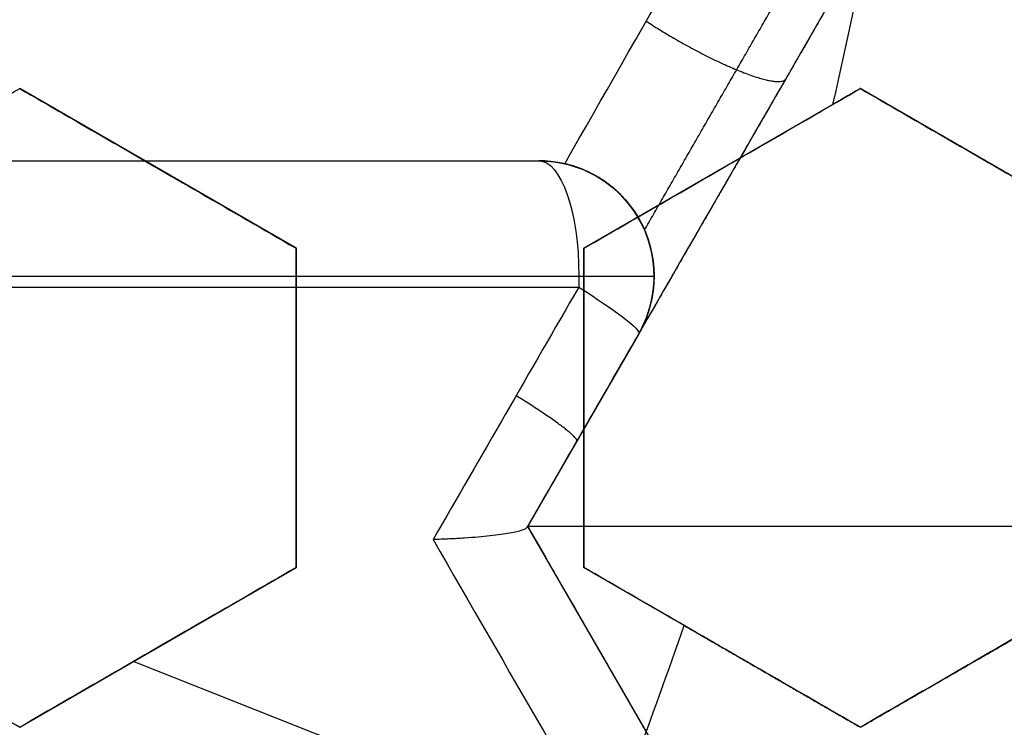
# Model space of a CAD drawing. Header units: centimetres. Extents: x -10 to 8.9, y -29.1 to -8.
# Tile 661 of 1035: x -6.185 to -6.0995, y -28.3592 to -28.2978. Entities that reach past the tile are written whole.
import ezdxf

# ---------------------------------------------------------------- set-up
doc = ezdxf.new("R2010")
doc.units = ezdxf.units.CM
doc.layers.add('Default', color=7, linetype='Continuous', true_color=0x000000)

msp = doc.modelspace()

# ---------------------------------------------------------------- linework, layer by layer
at = {"layer": 'Default'}
for p, q in [((-6.161000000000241, -28.31758330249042, 0.2092790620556), (-6.185, -28.30372689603, 0.2092790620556)), ((-6.112000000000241, -28.30372689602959, 0.1923682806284), (-6.136000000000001, -28.31758330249, 0.1923682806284)), ((-6.088000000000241, -28.31758330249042, 0.1887369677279), (-6.112, -28.30372689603, 0.1887369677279)), ((-6.960094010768, -28.31, -1.236260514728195), (-6.139905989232, -28.31, -1.236260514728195)), ((-6.173000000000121, -28.31065509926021, 0.1826801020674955), (-6.173000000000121, -28.31065509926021, 0.2358889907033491)), ((-6.12400000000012, -28.31065509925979, 0.1654346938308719), (-6.12400000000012, -28.31065509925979, 0.2186435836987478)), ((-6.10000000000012, -28.31065509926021, 0.1625), (-6.10000000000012, -28.31065509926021, 0.210152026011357)), ((-6.1247932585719, -28.31382398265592, -1.157995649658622), (-6.1247932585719, -28.31382398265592, -1.065)), ((-6.161, -28.34529611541, 0.20283498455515), (-6.161, -28.31758330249, 0.20283498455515)), ((-6.136, -28.31758330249, 0.1941596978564), (-6.136, -28.34529611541, 0.1941596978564)), ((-6.129905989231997, -28.32, -1.161634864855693), (-6.129905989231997, -28.32, -1.256169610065)), ((-6.131245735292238, -28.3250000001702, -1.161419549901), (-6.140897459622, -28.34171727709, -1.161419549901)), ((-6.161, -28.33143970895, 0.176307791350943), (-6.161, -28.33143970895, 0.2295166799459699)), ((-6.136, -28.33143970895, 0.1676290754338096), (-6.136, -28.33143970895, 0.2208379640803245)), ((-6.011897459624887, -28.341717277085, -1.065), (-6.140897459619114, -28.341717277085, -1.065)), ((-6.140897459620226, -28.34171727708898, -1.160801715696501), (-6.108647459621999, -28.39757591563, -1.160801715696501)), ((-6.20899999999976, -28.34529611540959, 0.2125785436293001), (-6.185, -28.35915252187, 0.2125785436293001)), ((-6.18499999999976, -28.35915252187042, 0.20442682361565), (-6.161, -28.34529611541, 0.20442682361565)), ((-6.135999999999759, -28.34529611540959, 0.19089586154), (-6.112, -28.35915252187, 0.19089586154)), ((-6.111999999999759, -28.35915252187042, 0.1859441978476), (-6.088000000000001, -28.34529611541, 0.1859441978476)), ((-6.17299999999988, -28.35222431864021, 0.177875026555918), (-6.17299999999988, -28.35222431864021, 0.2310839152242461)), ((-6.12399999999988, -28.3522243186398, 0.1625), (-6.12399999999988, -28.3522243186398, 0.2143428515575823)), ((-6.099999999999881, -28.35222431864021, 0.1625), (-6.099999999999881, -28.35222431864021, 0.2060630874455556)), ((-6.175097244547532, -28.35343450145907, 0.2316331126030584), (-6.099500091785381, -28.38336553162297, 0.202039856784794))]:
    msp.add_line(p, q, dxfattribs=at)
at = {"layer": 'Default', "extrusion": (0, 0, -1)}
for centre, radius, start, end in [((6.550000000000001, -28.205, -0.45), 0.9, 90, 270), ((6.550000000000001, -28.205, 0.3399975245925), 0.8999999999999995, 90, 270), ((6.550000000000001, -28.205, 1.15), 0.8550000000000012, 90, 270), ((6.550000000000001, -28.205, -0.4), 0.5999999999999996, 90, 270), ((6.550000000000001, -28.205, 0.82), 0.8250000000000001, 180, 0), ((6.550000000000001, -28.205, 1.03), 0.82, 180, 0), ((6.550000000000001, -28.205, 1.005), 0.7950000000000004, 180, 0), ((6.550000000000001, -28.205, 0.87), 0.7825000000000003, 180, 0), ((6.550000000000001, -28.205, 1.005), 0.7825000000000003, 180, 0), ((6.550000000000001, -28.205, 0.895), 0.7575000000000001, 180, 0), ((6.550000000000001, -28.205, 0.53), 0.75, 180, 0), ((6.550000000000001, -28.205, -0.2075), 0.75, 180, 0), ((6.550000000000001, -28.205, -0.2075), 0.7025000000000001, 180, 0), ((6.550000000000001, -28.205, -0.1825), 0.6775000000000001, 180, 0), ((6.550000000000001, -28.205, -0.1725), 0.6774999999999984, 180, 0), ((6.550000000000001, -28.205, -0.1625), 0.6724999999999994, 180, 0), ((6.550000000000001, -28.205, -0.2), 0.6724999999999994, 180, 0), ((6.550000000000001, -28.205, -0.2), 0.6367740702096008, 180, 0), ((6.550000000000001, -28.205, -0.1809807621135), 0.6125, 180, 0), ((6.550000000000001, -28.205, -0.1625), 0.6075000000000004, 180, 0), ((6.550000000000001, -28.205, -0.195), 0.6075000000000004, 180, 0), ((6.550000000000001, -28.205, 1.220980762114), 0.6075, 180, 0), ((6.550000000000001, -28.205, 1.24), 0.6075000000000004, 180, 0), ((6.550000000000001, -28.205, -0.18660444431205), 0.5500000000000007, 180, 0), ((6.139905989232, -28.32, 1.205926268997), 0.01000000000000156, 90, 210.0000005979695)]:
    msp.add_arc(centre, radius, start, end, dxfattribs=at)
at = {"layer": 'Default'}
for centre, radius, start, end in [((-6.550000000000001, -28.205, -0.82), 0.8349999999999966, 270, 90), ((-6.550000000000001, -28.205, -1.13), 0.8349999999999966, 270, 90), ((-6.550000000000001, -28.205, -0.9750000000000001), 0.8350000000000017, 270, 90), ((-6.550000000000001, -28.205, 0.35), 0.775, 270, 90), ((-6.550000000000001, -28.205, -0.1486250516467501), 0.7749999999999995, 270, 90), ((-6.550000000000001, -28.205, 0.45), 0.6000000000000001, 270, 90), ((-6.550000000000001, -28.205, 0.35), 0.6000000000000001, 270, 90), ((-6.550000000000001, -28.205, -0.845), 0.8250000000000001, 180, 0), ((-6.550000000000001, -28.205, -0.8325), 0.8249999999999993, 180, 0), ((-6.550000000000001, -28.205, -0.87), 0.8, 180, 0), ((-6.550000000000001, -28.205, -0.9800000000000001), 0.7575000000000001, 180, 0), ((-6.550000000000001, -28.205, -0.9375), 0.7574999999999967, 180, 0), ((-6.550000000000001, -28.205, 0.1625), 0.6775000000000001, 180, 0), ((-6.550000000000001, -28.205, 0.18125), 0.6724999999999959, 180, 0), ((-6.550000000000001, -28.205, -1.21), 0.67, 180, 0), ((-6.550000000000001, -28.205, -1.24), 0.6400000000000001, 180, 0), ((-6.550000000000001, -28.205, 0.2), 0.6367740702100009, 180, 0), ((-6.550000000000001, -28.205, 0.1625), 0.6231698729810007, 180, 0), ((-6.550000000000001, -28.205, 0.17875), 0.6074999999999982, 180, 0), ((-6.550000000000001, -28.205, -1.230490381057), 0.6074999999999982, 180, 0), ((-6.550000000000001, -28.205, 0.195), 0.55, 180, 0), ((-6.550000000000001, -28.205, 0.1782088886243), 0.55, 248.3999999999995, 0), ((-6.550000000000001, -28.205, -0.7112749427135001), 0.7750000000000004, 274.5310199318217, 0), ((-6.550000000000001, -28.205, -0.1612499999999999), 0.75, 296.8079204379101, 0), ((-6.550000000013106, -28.20499999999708, 0.1625), 0.4469695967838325, 347.0582565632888, 357.0667820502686), ((-6.139905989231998, -28.32, -1.256169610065), 0.00999999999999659, 0, 90.00000000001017), ((-6.139905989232, -28.32, -1.256169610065), 0.009999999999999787, 0, 90), ((-6.139905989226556, -28.32000000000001, -1.256169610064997), 0.009999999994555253, 329.9999999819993, 4.071109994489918e-11), ((-6.550000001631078, -28.20499999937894, 0.1625), 0.4469695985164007, 337.7792039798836, 341.0279703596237)]:
    msp.add_arc(centre, radius, start, end, dxfattribs=at)
at = {"layer": 'Default', "extrusion": (1.379857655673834e-06, 1.228458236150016e-16, -0.9999999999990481)}
msp.add_arc((6.549999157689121, -28.20500000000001, 0.5348706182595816), 0.7584484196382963, 180, 287.9998757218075, dxfattribs=at)
at = {"layer": 'Default', "extrusion": (0, -1, 0)}
for centre, radius, start, end in [((-6.550000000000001, -0.1450000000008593, 28.31), 1.184430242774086, 249.7426523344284, 290.2573476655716), ((-6.550000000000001, -0.145, 28.31), 1.184430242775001, 249.7426523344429, 290.2573476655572), ((-6.550000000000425, -0.1449999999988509, 28.32), 1.194430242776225, 249.7426523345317, 290.2573476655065), ((-6.139905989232, -1.256169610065, 28.32), 0.01, 290.2573476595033, 0), ((-6.549999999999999, -0.1449999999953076, 28.32096638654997), 1.194383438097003, 249.742652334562, 290.2573476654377)]:
    msp.add_arc(centre, radius, start, end, dxfattribs=at)
at = {"layer": 'Default', "extrusion": (-7.220129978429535e-09, 0.9999999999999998, -2.013600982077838e-08)}
msp.add_arc((6.54998146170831, -2.30994829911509, -28.30999993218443), 1.214944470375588, 98.6973537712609, 109.7262121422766, dxfattribs=at)
at = {"layer": 'Default', "extrusion": (-0.9381469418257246, 1.053499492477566e-10, -0.3462373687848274)}
msp.add_arc((28.32000000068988, 0.9473932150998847, 6.195066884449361), 0.01000000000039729, 179.9999999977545, 269.9999999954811, dxfattribs=at)
at = {"layer": 'Default', "extrusion": (-0.9381469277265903, -2.172891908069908e-09, -0.3462374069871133)}
msp.add_arc((28.3199999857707, 0.9473934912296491, 6.195066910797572), 0.010000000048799, 270.0000000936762, 275.5456419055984, dxfattribs=at)
at = {"layer": 'Default', "extrusion": (-0.8660254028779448, 0.500000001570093, -2.312092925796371e-08)}
msp.add_arc((27.70124649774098, -0.1450002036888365, -8.84615311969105), 1.12554190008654, 264.5786569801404, 265.8704395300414, dxfattribs=at)
at = {"layer": 'Default', "extrusion": (-0.4977634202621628, -0.8621515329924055, -0.09447915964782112)}
msp.add_arc((8.842685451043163, 1.356676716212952, 27.59103386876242), 0.009999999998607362, 290.289651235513, 3.401921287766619e-09, dxfattribs=at)
at = {"layer": 'Default', "extrusion": (-0.8660254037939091, 0.4999999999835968, 1.168756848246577e-09)}
msp.add_arc((27.70124651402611, -0.1449999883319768, -8.852685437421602), 1.116162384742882, 264.5786569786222, 265.5775242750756, dxfattribs=at)
at = {"layer": 'Default', "extrusion": (-0.8660254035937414, -0.5000000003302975, -1.041158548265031e-09)}
msp.add_arc((21.15124650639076, -0.1449999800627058, 19.48903185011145), 1.157566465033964, 286.2000596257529, 289.6041441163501, dxfattribs=at)
at = {"layer": 'Default', "extrusion": (-0.8660254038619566, -0.4999999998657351, 4.885096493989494e-10)}
msp.add_arc((21.15124651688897, -0.1450000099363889, 19.49671305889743), 1.167293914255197, 285.9026967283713, 289.8586017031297, dxfattribs=at)
at = {"layer": 'Default'}
for points, degree in [([(-6.550000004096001, -27.30500495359, -1.129995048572), (-6.537465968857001, -27.30500495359, -1.129995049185), (-6.512386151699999, -27.30552127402, -1.129973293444), (-6.474783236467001, -27.3078854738, -1.129982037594), (-6.437304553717, -27.31181799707, -1.129979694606), (-6.399970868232, -27.3173257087, -1.129980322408), (-6.362926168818, -27.32438806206, -1.129980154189), (-6.326197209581, -27.3329983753, -1.129980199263), (-6.289861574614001, -27.34314050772, -1.129980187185), (-6.254013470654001, -27.35478489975, -1.129980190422), (-6.218660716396, -27.36792869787, -1.129980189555), (-6.183898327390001, -27.38253814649, -1.129980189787), (-6.149770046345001, -27.39859430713, -1.129980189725), (-6.116350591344, -27.41606289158, -1.129980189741), (-6.083707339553, -27.43490588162, -1.129980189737), (-6.051859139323, -27.45511347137, -1.129980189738), (-6.020892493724, -27.47663251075, -1.129980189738), (-5.990848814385, -27.49943348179, -1.129980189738), (-5.961791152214, -27.52346942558, -1.129980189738), (-5.933780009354, -27.54868705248, -1.129980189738), (-5.906829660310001, -27.5750745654, -1.129980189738), (-5.881013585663, -27.60256235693, -1.129980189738), (-5.856368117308, -27.63111066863, -1.129980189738), (-5.832942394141, -27.66066372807, -1.129980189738), (-5.810787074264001, -27.69115373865, -1.129980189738), (-5.789912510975, -27.72256746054, -1.129980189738), (-5.770375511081, -27.75482271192, -1.129980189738), (-5.752204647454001, -27.78787084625, -1.129980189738), (-5.735435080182, -27.8216495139, -1.129980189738), (-5.720103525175, -27.8560794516, -1.129980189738), (-5.706216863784, -27.89114626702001, -1.129980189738), (-5.693813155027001, -27.92675906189, -1.129980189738), (-5.682910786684, -27.96286272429, -1.129980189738), (-5.673530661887, -27.99939085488, -1.129980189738), (-5.665692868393, -28.03625586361, -1.129980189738), (-5.659400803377, -28.07344306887, -1.129980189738), (-5.654672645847, -28.11085723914, -1.129980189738), (-5.651515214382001, -28.14843802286, -1.129980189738), (-5.649934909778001, -28.18611932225, -1.129980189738), (-5.649933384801, -28.22380820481, -1.129980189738), (-5.65151069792, -28.26149020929, -1.129980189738), (-5.654665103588, -28.29907102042, -1.129980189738), (-5.659390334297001, -28.33648606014, -1.129980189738), (-5.665679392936, -28.37367347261, -1.129980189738), (-5.673514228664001, -28.41053911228, -1.129980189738), (-5.68289159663, -28.447068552, -1.129980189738), (-5.693791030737, -28.48317285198, -1.129980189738), (-5.706192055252, -28.51878703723, -1.129980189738), (-5.720075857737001, -28.5538547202, -1.129980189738), (-5.735404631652, -28.58828579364, -1.129980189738), (-5.752171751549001, -28.62206623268, -1.129980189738), (-5.770339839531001, -28.65511550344, -1.129980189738), (-5.78987442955, -28.68737253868, -1.129980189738), (-5.810746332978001, -28.71878763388, -1.129980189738), (-5.832899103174, -28.74927924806, -1.129980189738), (-5.85632282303, -28.77883458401, -1.129980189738), (-5.880965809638, -28.80738458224, -1.129980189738), (-5.906779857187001, -28.83487458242, -1.129980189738), (-5.933727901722, -28.86126400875, -1.129980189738), (-5.961736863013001, -28.88648372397, -1.129980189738), (-5.990793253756, -28.9105224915, -1.129980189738), (-6.020835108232, -28.93332580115, -1.129980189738), (-6.051800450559, -28.95484754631, -1.129980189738), (-6.083647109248, -28.97505764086, -1.129980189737), (-6.116288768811, -28.99390313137, -1.129980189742), (-6.149707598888, -29.01137470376, -1.129980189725), (-6.183834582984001, -29.02743347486, -1.129980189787), (-6.218595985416, -29.04204567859, -1.129980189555), (-6.253947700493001, -29.05519220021, -1.129980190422), (-6.289795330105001, -29.06683951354, -1.129980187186), (-6.326131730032, -29.07698483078, -1.129980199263), (-6.36285948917, -29.08559773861, -1.12998015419), (-6.399900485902, -29.09266234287, -1.129980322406), (-6.437231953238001, -29.0981728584, -1.129979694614), (-6.47471667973, -29.10210911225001, -1.129982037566), (-6.512339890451, -29.1044772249, -1.129973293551), (-6.537448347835, -29.10499504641, -1.129995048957), (-6.549999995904, -29.10499504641, -1.129995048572)], 3), ([(-6.550000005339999, -27.32500645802, -1.149993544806), (-6.537651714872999, -27.32500645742, -1.149993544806), (-6.512986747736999, -27.32554459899, -1.150002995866), (-6.476051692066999, -27.32787036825, -1.14999919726), (-6.439276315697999, -27.33175223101, -1.150000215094), (-6.402654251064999, -27.33717969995, -1.149999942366), (-6.366301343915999, -27.34414129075, -1.150000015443), (-6.330232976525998, -27.35263500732, -1.149999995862), (-6.294592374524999, -27.36262965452, -1.150000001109), (-6.259531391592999, -27.37406902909, -1.149999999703), (-6.225026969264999, -27.3869473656, -1.15000000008), (-6.191106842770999, -27.40125022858, -1.149999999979), (-6.157777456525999, -27.41697696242, -1.150000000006), (-6.125134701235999, -27.43408646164, -1.149999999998), (-6.093256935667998, -27.45253472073, -1.15), (-6.062162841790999, -27.47231088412, -1.15), (-6.031930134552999, -27.49336665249, -1.15), (-6.002594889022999, -27.51567691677, -1.15), (-5.974227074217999, -27.53918966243, -1.15), (-5.946891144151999, -27.56384678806, -1.15), (-5.920598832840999, -27.58963664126, -1.15), (-5.895416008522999, -27.61649551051, -1.15), (-5.871372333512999, -27.64439091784, -1.15), (-5.848517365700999, -27.67326728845, -1.15), (-5.826900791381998, -27.7030584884, -1.15), (-5.806533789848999, -27.73375047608, -1.15), (-5.787472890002, -27.76526110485, -1.15), (-5.76974489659, -27.79754437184, -1.15), (-5.753383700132, -27.83054026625, -1.15), (-5.738424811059, -27.86417236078, -1.15), (-5.724875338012, -27.89842624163, -1.15), (-5.71277321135, -27.93321101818, -1.15), (-5.702135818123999, -27.96847408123, -1.15), (-5.692983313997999, -28.00415159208, -1.15), (-5.68533537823, -28.04015809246, -1.15), (-5.679195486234, -28.07647885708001, -1.15), (-5.674581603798, -28.11301879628, -1.15), (-5.67150000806, -28.14971971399, -1.15), (-5.669956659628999, -28.18652113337, -1.15), (-5.669953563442, -28.22333487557, -1.15), (-5.671491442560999, -28.26014682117, -1.15), (-5.674568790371, -28.29686076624, -1.15), (-5.679179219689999, -28.33341174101, -1.15), (-5.685316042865, -28.36974098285, -1.15), (-5.692961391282, -28.40575529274, -1.15), (-5.702112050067, -28.44144108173, -1.15), (-5.712748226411, -28.47671239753, -1.15), (-5.724850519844, -28.511507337, -1.15), (-5.738400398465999, -28.54576972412, -1.15), (-5.753358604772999, -28.57940639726, -1.15), (-5.769717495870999, -28.61240308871, -1.15), (-5.787441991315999, -28.6446852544, -1.15), (-5.806500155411, -28.6761964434, -1.15), (-5.826864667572, -28.70688945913, -1.15), (-5.848479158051, -28.73668231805, -1.15), (-5.871332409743, -28.76556074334, -1.15), (-5.895372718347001, -28.79345624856, -1.15), (-5.920549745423, -28.82031302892, -1.15), (-5.946837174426, -28.84610244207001, -1.15), (-5.974176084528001, -28.8707665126, -1.15), (-6.002558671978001, -28.89429476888, -1.15), (-6.031913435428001, -28.9166216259, -1.15), (-6.062165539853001, -28.9376912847, -1.15), (-6.093277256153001, -28.95747792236, -1.15), (-6.125171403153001, -28.97593404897, -1.149999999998), (-6.157830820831, -28.99304986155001, -1.150000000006), (-6.191177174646, -29.0087814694, -1.149999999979), (-6.225118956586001, -29.02308952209, -1.15000000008), (-6.25964571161, -29.03597120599, -1.149999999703), (-6.294721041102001, -29.04740944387, -1.150000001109), (-6.330363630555, -29.05739860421, -1.149999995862), (-6.366429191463, -29.06588597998, -1.150000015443), (-6.40278818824, -29.07284313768, -1.149999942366), (-6.439415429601, -29.07826537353, -1.150000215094), (-6.476180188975, -29.08214014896, -1.14999919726), (-6.513077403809, -29.08445837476, -1.150002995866), (-6.537686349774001, -29.08499354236, -1.149993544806), (-6.54999999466, -29.08499354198, -1.149993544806)], 3), ([(-6.549999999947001, -27.42838343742, -0.7616165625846), (-6.538747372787, -27.42824483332, -0.7617551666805), (-6.516204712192, -27.42845367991, -0.7620351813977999), (-6.482313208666, -27.43024072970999, -0.7624632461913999), (-6.448493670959, -27.43350371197, -0.7628974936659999), (-6.414786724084, -27.43824561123, -0.763337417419), (-6.381352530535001, -27.44444544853, -0.7637809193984), (-6.348201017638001, -27.45209983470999, -0.7642278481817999), (-6.315445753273, -27.46118216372, -0.764676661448), (-6.283108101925, -27.47168408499, -0.7651270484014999), (-6.251249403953, -27.48358745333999, -0.7655781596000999), (-6.219910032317, -27.49687984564, -0.766029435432), (-6.189177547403, -27.51152847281, -0.7664796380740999), (-6.159225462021, -27.52744172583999, -0.7669261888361), (-6.130017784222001, -27.54461827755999, -0.7673695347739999), (-6.101215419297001, -27.56329288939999, -0.7678150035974), (-6.073286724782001, -27.58321536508, -0.7682556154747), (-6.047409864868, -27.60344005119, -0.7686723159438), (-6.024707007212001, -27.6227118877, -0.7690451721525), (-6.004504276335, -27.64114310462, -0.7693833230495), (-5.984998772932, -27.66020157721, -0.7697151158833), (-5.965776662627, -27.68034635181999, -0.7700594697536), (-5.947249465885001, -27.70119728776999, -0.7704083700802), (-5.929608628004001, -27.72252886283, -0.7707584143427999), (-5.913139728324, -27.74390244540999, -0.7711027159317), (-5.896745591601, -27.76673460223, -0.7714641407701), (-5.879471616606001, -27.79280128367, -0.7718690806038), (-5.862185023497, -27.82140181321, -0.7723044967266), (-5.845650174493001, -27.85166194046, -0.7727558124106), (-5.830525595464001, -27.88248582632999, -0.7732063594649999), (-5.816816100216, -27.91378163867, -0.7736550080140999), (-5.804432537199, -27.94575507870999, -0.7741047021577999), (-5.793443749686, -27.97826360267, -0.7745533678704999), (-5.783885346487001, -28.01119863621, -0.7749995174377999), (-5.775776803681, -28.04447658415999, -0.7754420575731), (-5.769121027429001, -28.07806966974, -0.7758806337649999), (-5.763924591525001, -28.11195605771, -0.7763150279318), (-5.760204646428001, -28.14606329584, -0.7767440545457), (-5.75797080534, -28.18027120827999, -0.7771671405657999), (-5.757226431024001, -28.21470555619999, -0.7775824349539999), (-5.757979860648, -28.24925848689, -0.7780047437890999), (-5.760231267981, -28.28374168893, -0.7784336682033), (-5.763975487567, -28.31808767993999, -0.7788678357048), (-5.769197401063, -28.35219385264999, -0.7793060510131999), (-5.775894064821, -28.38605939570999, -0.7797482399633), (-5.784064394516, -28.41964983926, -0.7801939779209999), (-5.793686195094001, -28.45285785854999, -0.7806418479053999), (-5.804730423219, -28.48558927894, -0.781090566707), (-5.817164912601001, -28.51776854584, -0.7815390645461), (-5.830995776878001, -28.54941158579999, -0.7819875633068), (-5.846175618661, -28.5804064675, -0.7824344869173), (-5.862691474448, -28.61072888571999, -0.7828794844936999), (-5.880499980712, -28.64029706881, -0.7833213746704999), (-5.899571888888, -28.66906635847, -0.7837594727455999), (-5.91989141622, -28.69700629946, -0.7841934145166), (-5.941356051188, -28.72398166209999, -0.7846208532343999), (-5.963982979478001, -28.75002327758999, -0.7850431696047), (-5.987781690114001, -28.77512537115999, -0.7854569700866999), (-6.012782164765, -28.7993101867, -0.7858765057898), (-6.03884161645, -28.82242111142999, -0.7863039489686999), (-6.065837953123, -28.84435183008, -0.786736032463), (-6.093752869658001, -28.86509285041, -0.7871728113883), (-6.122529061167, -28.88460275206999, -0.7876132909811), (-6.15214747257, -28.90286625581, -0.7880571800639), (-6.18250003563, -28.91981717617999, -0.7885028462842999), (-6.213581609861, -28.93545322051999, -0.7889502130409), (-6.245293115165, -28.94972306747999, -0.7893978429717), (-6.277594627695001, -28.96261096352, -0.7898451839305), (-6.310433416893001, -28.97409375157, -0.790291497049), (-6.343717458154, -28.98414082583, -0.7907355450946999), (-6.377431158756, -28.99274659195, -0.7911771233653), (-6.411455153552, -28.99988067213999, -0.7916146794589), (-6.445763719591, -29.00553981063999, -0.7920479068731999), (-6.480290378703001, -29.00971218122, -0.7924759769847), (-6.515041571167, -29.01239375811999, -0.7928989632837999), (-6.538334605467, -29.01317723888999, -0.7931772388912), (-6.549999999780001, -29.01331529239, -0.7933152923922)], 3), ([(-6.550000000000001, -28.98, -0.6472501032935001), (-6.538733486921, -28.98, -0.6470307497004), (-6.516189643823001, -28.97950872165, -0.6465878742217), (-6.482389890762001, -28.97729300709, -0.6459119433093), (-6.448718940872, -28.97360204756, -0.6452266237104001), (-6.415286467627, -28.96845141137, -0.6445341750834), (-6.382136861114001, -28.9618541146, -0.6438355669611), (-6.349274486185, -28.95380935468, -0.6431308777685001), (-6.316821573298, -28.94434696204, -0.6424227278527), (-6.284787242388, -28.93346993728, -0.6417113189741), (-6.253280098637, -28.92121449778, -0.6409990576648), (-6.222324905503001, -28.90759197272, -0.6402865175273), (-6.191987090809, -28.89262837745, -0.6395751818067), (-6.162348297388, -28.87636610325, -0.6388669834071), (-6.133423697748, -28.85881215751, -0.6381622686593), (-6.1053183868, -28.84003103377, -0.6374636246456), (-6.07803369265, -28.82002363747, -0.6367710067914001), (-6.051669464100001, -28.7988625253, -0.6360872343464), (-6.026237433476, -28.77655854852, -0.6354115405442), (-6.001809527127, -28.75317251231, -0.6347498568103), (-5.978430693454, -28.72875070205, -0.6340883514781), (-5.956125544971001, -28.70331637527, -0.6334126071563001), (-5.934966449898, -28.67695331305, -0.6327288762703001), (-5.914960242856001, -28.6496691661, -0.6320362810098), (-5.896181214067, -28.62156563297, -0.6313376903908), (-5.878632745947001, -28.59264971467, -0.6306331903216), (-5.862367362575, -28.56300470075, -0.6299248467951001), (-5.847408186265, -28.53267528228, -0.629213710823), (-5.833784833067, -28.50171815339, -0.6285011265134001), (-5.821532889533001, -28.47022030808, -0.6277890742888), (-5.8106490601, -28.43816826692, -0.6270772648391), (-5.801170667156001, -28.40565376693, -0.6263677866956), (-5.793124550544, -28.37276766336, -0.6256626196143), (-5.786530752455, -28.33961176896, -0.6249639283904), (-5.78138744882, -28.30619858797, -0.6242718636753), (-5.777701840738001, -28.27254822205, -0.6235871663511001), (-5.775489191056, -28.23876096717, -0.6229108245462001), (-5.774754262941, -28.20494234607, -0.6222489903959), (-5.775493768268, -28.17114853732, -0.6215875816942), (-5.777706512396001, -28.13740264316, -0.6209120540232), (-5.781393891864, -28.10374893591, -0.6202272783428), (-5.786546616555, -28.07029563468, -0.6195343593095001), (-5.793145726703, -28.0371388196, -0.6188356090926), (-5.801183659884, -28.00430073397, -0.6181314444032), (-5.810652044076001, -27.97182316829, -0.6174227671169), (-5.821536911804, -27.93976765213, -0.6167108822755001), (-5.833799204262, -27.90824671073, -0.6159982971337), (-5.847421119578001, -27.87729763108, -0.615285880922), (-5.862376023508, -27.84697847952, -0.6145749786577), (-5.878652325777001, -27.8173156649, -0.613866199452), (-5.896211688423, -27.78838626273, -0.6131613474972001), (-5.914995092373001, -27.76028113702, -0.6124626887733), (-5.934999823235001, -27.73300334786, -0.6117702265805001), (-5.956160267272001, -27.70664206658, -0.6110865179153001), (-5.978475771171, -27.68119987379, -0.6104105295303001), (-6.001860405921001, -27.6567765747, -0.6097489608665), (-6.026289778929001, -27.63339360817, -0.6090872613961), (-6.051718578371, -27.61109628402, -0.6084116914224), (-6.078088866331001, -27.58993391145, -0.6077277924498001), (-6.105377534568, -27.56992754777, -0.6070351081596), (-6.133484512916, -27.55114909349, -0.6063364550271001), (-6.162412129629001, -27.53359698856, -0.6056316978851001), (-6.192055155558, -27.51733618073, -0.6049234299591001), (-6.222391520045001, -27.50237706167, -0.6042121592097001), (-6.253344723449, -27.48875867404, -0.6034996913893), (-6.284863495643, -27.47650207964, -0.6027871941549), (-6.316910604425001, -27.46562484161, -0.6020755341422), (-6.349366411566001, -27.45616608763, -0.6013673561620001), (-6.382222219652, -27.44812703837, -0.6006628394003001), (-6.415376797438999, -27.44153241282, -0.5999641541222), (-6.448824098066, -27.43638416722, -0.5992714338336), (-6.482460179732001, -27.43270175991, -0.5985868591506), (-6.516196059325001, -27.43049163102, -0.5979122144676), (-6.538732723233, -27.43, -0.5974694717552), (-6.550000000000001, -27.43, -0.5972501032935)], 3), ([(-6.784376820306, -28.92632328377, -0.6348712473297), (-6.773838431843, -28.92974735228, -0.6346469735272), (-6.752592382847, -28.93614668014, -0.6341960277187), (-6.720306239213, -28.94433158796, -0.6335039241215), (-6.687691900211, -28.95109451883, -0.6328066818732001), (-6.654850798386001, -28.95641256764, -0.6321091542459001), (-6.621864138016, -28.9602809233, -0.6314149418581), (-6.588739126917, -28.96270318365, -0.6307247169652), (-6.555473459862, -28.96367365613, -0.6300349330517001), (-6.522210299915, -28.96318367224, -0.6293441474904), (-6.489025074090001, -28.96123883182, -0.6286502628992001), (-6.455904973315, -28.95783633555, -0.6279497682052), (-6.422932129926, -28.95297750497, -0.6272443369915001), (-6.390217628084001, -28.94667756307, -0.6265372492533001), (-6.357843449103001, -28.93895566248, -0.6258300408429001), (-6.32588632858, -28.92983586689, -0.6251236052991), (-6.29439659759, -28.91933902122, -0.6244195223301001), (-6.263411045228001, -28.90748132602, -0.6237197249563), (-6.232968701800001, -28.89427837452, -0.6230257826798), (-6.203113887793, -28.87974755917, -0.6223343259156), (-6.173891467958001, -28.86390613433, -0.6216420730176), (-6.145383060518, -28.84679413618, -0.6209485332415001), (-6.117675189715, -28.82846554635, -0.6202531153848), (-6.090803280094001, -28.80894739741, -0.6195567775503), (-6.064798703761, -28.78826200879, -0.6188620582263), (-6.039692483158, -28.76642843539, -0.6181707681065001), (-6.015556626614, -28.7435034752, -0.6174807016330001), (-5.992461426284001, -28.71955357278, -0.6167897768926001), (-5.970470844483, -28.69465328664, -0.6160960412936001), (-5.949568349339, -28.66878590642, -0.6153957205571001), (-5.929800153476, -28.64199891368, -0.6146904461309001), (-5.911222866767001, -28.61436507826, -0.6139833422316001), (-5.893872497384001, -28.58593678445, -0.6132760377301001), (-5.877788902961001, -28.55677817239, -0.6125695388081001), (-5.863017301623, -28.52697722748, -0.6118646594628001), (-5.849582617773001, -28.49659792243, -0.611162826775), (-5.837496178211, -28.4656760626, -0.6104680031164), (-5.826765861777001, -28.43423308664, -0.6097777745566), (-5.817399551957, -28.40226333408, -0.6090851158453), (-5.809456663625, -28.36995449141, -0.6083902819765), (-5.802947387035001, -28.33738758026, -0.6076936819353), (-5.797866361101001, -28.30454704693, -0.606996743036), (-5.794229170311, -28.27151677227, -0.606301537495), (-5.792040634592, -28.23836319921, -0.6056096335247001), (-5.791549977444, -28.21613082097, -0.6051462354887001), (-5.791549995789, -28.20499952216, -0.6049143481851)], 3), ([(-6.137672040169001, -28.3102527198, -1.167104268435), (-6.131086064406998, -28.2987515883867, -1.169480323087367), (-6.124520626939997, -28.28728632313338, -1.171913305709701), (-6.117976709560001, -28.27585863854, -1.174402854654)], 3), ([(-6.108647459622, -28.28585863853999, -1.065), (-6.124772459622, -28.31378795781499, -1.065), (-6.140897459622, -28.34171727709, -1.065)], 2), ([(-6.10864745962, -28.28585863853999, -1.163962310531), (-6.11615286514, -28.29885838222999, -1.161128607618), (-6.123686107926, -28.31190634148, -1.158368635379), (-6.131245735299, -28.32500000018, -1.155682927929)], 3), ([(-6.209000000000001, -28.31758330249, 0.1944803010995), (-6.206412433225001, -28.31608937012, 0.1937564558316), (-6.201184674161, -28.31307112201, 0.1922789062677), (-6.193195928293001, -28.30845881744, 0.1899757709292), (-6.187750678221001, -28.30531500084, 0.1883760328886), (-6.185, -28.30372689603, 0.1875605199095)], 3), ([(-6.209000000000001, -28.31758330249, 0.2476891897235), (-6.206410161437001, -28.3160880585, 0.2469647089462), (-6.20117937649, -28.3130680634, 0.245486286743), (-6.193190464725, -28.30845566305, 0.2431830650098), (-6.187748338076, -28.30531364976, 0.2415842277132), (-6.185, -28.30372689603, 0.2407694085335)], 3), ([(-6.185, -28.30372689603, 0.2407694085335), (-6.185, -28.30372689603, 0.2141649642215), (-6.185, -28.30372689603, 0.1875605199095)], 2), ([(-6.185, -28.30372689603, 0.1875605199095), (-6.182481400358, -28.30518101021, 0.1865374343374), (-6.177345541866, -28.3081461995, 0.1844495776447), (-6.169351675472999, -28.31276146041, 0.1811949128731), (-6.163817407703, -28.3159566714, 0.1789383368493), (-6.161, -28.31758330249, 0.1777887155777)], 3), ([(-6.185, -28.30372689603, 0.2407694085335), (-6.182483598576, -28.30517974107, 0.2397472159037), (-6.177350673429, -28.30814323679, 0.2376605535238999), (-6.16935707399, -28.31275834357, 0.2344060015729), (-6.163819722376, -28.31595533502, 0.2321481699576), (-6.161, -28.31758330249, 0.2309976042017)], 3), ([(-6.135999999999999, -28.31758330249, 0.2222365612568), (-6.133408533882, -28.31608711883, 0.2214692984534), (-6.128175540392, -28.31306584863, 0.2199084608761), (-6.120184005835, -28.308451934, 0.217490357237), (-6.114745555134, -28.30531204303, 0.215821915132), (-6.111999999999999, -28.30372689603, 0.2149739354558)], 3), ([(-6.111999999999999, -28.30372689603, 0.1625), (-6.113192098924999, -28.304415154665, 0.1625), (-6.11438419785, -28.30510341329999, 0.1625)], 2), ([(-6.111999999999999, -28.30372689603, 0.2149739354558), (-6.111999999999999, -28.30372689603, 0.1887369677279), (-6.111999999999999, -28.30372689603, 0.1625)], 2), ([(-6.088000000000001, -28.31758330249, 0.1625), (-6.1, -28.31065509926, 0.1625), (-6.111999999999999, -28.30372689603, 0.1625)], 2), ([(-6.111999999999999, -28.30372689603, 0.2149739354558), (-6.109480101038, -28.30518176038, 0.2139627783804), (-6.104342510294, -28.30814794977, 0.2118994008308), (-6.096349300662, -28.31276283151, 0.2086834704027), (-6.090816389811, -28.31595725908, 0.2064535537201), (-6.088000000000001, -28.31758330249, 0.2053174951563)], 3), ([(-6.135999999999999, -28.31758330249, 0.1690276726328), (-6.13366043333, -28.31623255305, 0.168334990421), (-6.128939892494, -28.31350714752, 0.1669280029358), (-6.121740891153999, -28.30935080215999, 0.164754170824), (-6.116850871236, -28.30652754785, 0.1632589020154), (-6.11438419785, -28.30510341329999, 0.1625)], 3), ([(-6.139905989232, -28.31, -1.166300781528), (-6.139655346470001, -28.31, -1.166390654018), (-6.139154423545, -28.31001883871, -1.166570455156), (-6.138407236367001, -28.3101034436, -1.166839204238), (-6.137915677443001, -28.31019688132, -1.167016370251), (-6.137672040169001, -28.3102527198, -1.167104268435)], 3), ([(-6.139905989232, -28.31, -1.256169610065), (-6.139905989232, -28.31, -1.2112351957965), (-6.139905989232, -28.31, -1.166300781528)], 2), ([(-6.131245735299, -28.32500000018, -1.155682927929), (-6.130983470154, -28.32454574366, -1.156308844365), (-6.130539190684, -28.32361274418, -1.157538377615), (-6.130100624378, -28.32214766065, -1.159315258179), (-6.129893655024, -28.32067957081, -1.16095764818), (-6.129902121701, -28.31925129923, -1.162430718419), (-6.130094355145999, -28.31792870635, -1.163685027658), (-6.130433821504, -28.31671886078, -1.164734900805), (-6.130882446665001, -28.31564066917, -1.165583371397), (-6.131420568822, -28.31467220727, -1.166264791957), (-6.132025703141, -28.31381561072, -1.166790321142), (-6.132681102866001, -28.31306278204, -1.1671783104), (-6.133395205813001, -28.31238903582, -1.167449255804), (-6.134160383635, -28.31179668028, -1.167605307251), (-6.134967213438, -28.3112873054, -1.167650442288), (-6.135820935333, -28.31085560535, -1.167587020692), (-6.136721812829, -28.31050383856, -1.167412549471), (-6.137351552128, -28.31032617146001, -1.167219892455), (-6.137672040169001, -28.3102527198, -1.167104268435)], 3), ([(-6.161, -28.31758330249, 0.2309976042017), (-6.161, -28.31758330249, 0.2043931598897), (-6.161, -28.31758330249, 0.1777887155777)], 2), ([(-6.161, -28.31758330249, 0.1777887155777), (-6.161, -28.32066135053, 0.177477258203), (-6.161, -28.32681813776, 0.1768306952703), (-6.161, -28.33605294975, 0.1757915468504), (-6.161, -28.34221449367, 0.175052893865), (-6.161, -28.34529611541, 0.1746723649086)], 3), ([(-6.161, -28.31758330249, 0.2309976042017), (-6.161, -28.32066195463, 0.2306860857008), (-6.161, -28.326819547, 0.2300394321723), (-6.161, -28.33605441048, 0.229000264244), (-6.161, -28.34221511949, 0.2282617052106), (-6.161, -28.34529611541, 0.2278812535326)], 3), ([(-6.135999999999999, -28.31758330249, 0.1690276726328), (-6.135999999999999, -28.31758330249, 0.1956321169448), (-6.135999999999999, -28.31758330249, 0.2222365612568)], 2), ([(-6.135999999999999, -28.34529611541, 0.166082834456), (-6.135999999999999, -28.34221644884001, 0.1664425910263), (-6.135999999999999, -28.33605749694, 0.167140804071), (-6.135999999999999, -28.32682204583, 0.1681228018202), (-6.135999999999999, -28.32066301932, 0.1687335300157), (-6.135999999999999, -28.31758330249, 0.1690276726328)], 3), ([(-6.135999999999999, -28.34529611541, 0.21929172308), (-6.135999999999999, -28.34221594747, 0.2196515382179), (-6.135999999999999, -28.33605632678, 0.2203498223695), (-6.135999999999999, -28.32682091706, 0.2213318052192), (-6.135999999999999, -28.32066253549, 0.2219424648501), (-6.135999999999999, -28.31758330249, 0.2222365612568)], 3), ([(-6.131245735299, -28.32500000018, -1.155682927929), (-6.131245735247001, -28.32500000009, -1.205926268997), (-6.131245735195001, -28.325, -1.256169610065)], 2), ([(-6.140939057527, -28.34178932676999, -1.257839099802), (-6.140964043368, -28.34183260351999, -1.258205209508), (-6.141059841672, -28.34192050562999, -1.258952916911), (-6.141357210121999, -28.34205524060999, -1.260112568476), (-6.141814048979, -28.34218842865, -1.261273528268), (-6.142424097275, -28.34231633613, -1.262403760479), (-6.143196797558, -28.34243888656, -1.263503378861), (-6.144122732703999, -28.34255228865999, -1.264539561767), (-6.145179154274, -28.34265322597, -1.265482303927), (-6.146371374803, -28.34274140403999, -1.266329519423), (-6.147685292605, -28.34281426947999, -1.267058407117), (-6.14862179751, -28.34285096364, -1.267449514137), (-6.14910366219, -28.34286616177, -1.267619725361)], 3), ([(-6.140939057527, -28.34178932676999, -1.257839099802), (-6.140929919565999, -28.34177349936, -1.257705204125), (-6.140914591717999, -28.34174695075, -1.257435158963), (-6.140900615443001, -28.34172274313, -1.257023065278), (-6.140897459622, -28.34171727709, -1.256744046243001), (-6.140897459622, -28.34171727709, -1.256603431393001)], 3), ([(-6.140897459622, -28.34171727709, -1.256603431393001), (-6.140897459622, -28.34171727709, -1.1608017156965), (-6.140897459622, -28.34171727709, -1.065)], 2), ([(-6.140897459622, -28.34171727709, -1.065), (-6.124772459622, -28.36964659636, -1.065), (-6.108647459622, -28.39757591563, -1.065)], 2), ([(-6.185, -28.35915252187, 0.1809723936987), (-6.187764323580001, -28.35755653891, 0.1821252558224), (-6.193227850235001, -28.35440217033, 0.1844033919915), (-6.201226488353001, -28.34978415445, 0.1877372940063), (-6.206430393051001, -28.34677967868, 0.1899054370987), (-6.209000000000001, -28.34529611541, 0.1909758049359)], 3), ([(-6.185, -28.35915252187, 0.2341812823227), (-6.1877626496, -28.35755750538, 0.2353334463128), (-6.193223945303, -28.35440442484, 0.2376106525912), (-6.201222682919, -28.34978635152, 0.2409445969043), (-6.206428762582, -28.34678062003, 0.2431136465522), (-6.209000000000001, -28.34529611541, 0.2441846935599)], 3), ([(-6.161, -28.34529611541, 0.1746723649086), (-6.163722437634, -28.34686791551, 0.1754103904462), (-6.169130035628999, -28.34998999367, 0.1768610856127), (-6.177122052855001, -28.35460418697, 0.1789590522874), (-6.182385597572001, -28.35764309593, 0.1803095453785), (-6.185, -28.35915252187, 0.1809723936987)], 3), ([(-6.161, -28.34529611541, 0.2278812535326), (-6.163724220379, -28.34686894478, 0.2286197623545), (-6.169134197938, -28.34999239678, 0.230071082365), (-6.177126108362, -28.35460652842, 0.2321689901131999), (-6.182387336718, -28.35764410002, 0.2335188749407), (-6.185, -28.35915252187, 0.2341812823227)], 3), ([(-6.161, -28.34529611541, 0.2278812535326), (-6.161, -28.34529611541, 0.2012768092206), (-6.161, -28.34529611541, 0.1746723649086)], 2), ([(-6.135999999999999, -28.34529611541, 0.166082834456), (-6.135999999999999, -28.34529611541, 0.192687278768), (-6.135999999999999, -28.34529611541, 0.21929172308)], 2), ([(-6.111999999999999, -28.35915252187, 0.2093883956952), (-6.114779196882, -28.35754795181, 0.2105364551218), (-6.12026254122, -28.35438214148, 0.2128007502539), (-6.128259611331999, -28.34976503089, 0.2161006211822), (-6.133444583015, -28.3467714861, 0.2182384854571), (-6.135999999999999, -28.34529611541, 0.21929172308)], 3), ([(-6.127310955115, -28.35031273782, 0.1625), (-6.128291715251, -28.34974649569, 0.1629045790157), (-6.130243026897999, -28.34861990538, 0.1637094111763), (-6.133139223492, -28.3469477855, 0.1649036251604), (-6.135049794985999, -28.34584471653, 0.1656911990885), (-6.135999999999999, -28.34529611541, 0.166082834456)], 3), ([(-6.111999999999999, -28.35915252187, 0.1625), (-6.1, -28.35222431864, 0.1625), (-6.088000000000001, -28.34529611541, 0.1625)], 2), ([(-6.088000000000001, -28.34529611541, 0.2026559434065), (-6.090726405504, -28.34687020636, 0.2034389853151), (-6.096139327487, -28.34999535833, 0.2049816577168), (-6.104132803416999, -28.35461039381, 0.2072238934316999), (-6.109390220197, -28.3576457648, 0.2086744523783), (-6.111999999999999, -28.35915252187, 0.2093883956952)], 3), ([(-6.127310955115, -28.35031273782, 0.1625), (-6.119655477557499, -28.354732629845, 0.1625), (-6.111999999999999, -28.35915252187, 0.1625)], 2), ([(-6.185, -28.35915252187, 0.2341812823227), (-6.185, -28.35915252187, 0.2075768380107), (-6.185, -28.35915252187, 0.1809723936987)], 2), ([(-6.111999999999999, -28.35915252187, 0.1625), (-6.111999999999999, -28.35915252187, 0.1859441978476), (-6.111999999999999, -28.35915252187, 0.2093883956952)], 2)]:
    msp.add_open_spline(points, degree=degree, dxfattribs=at)
for points, knots in [([(-5.978187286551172, -27.65671795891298, -0.8200013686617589), (-5.982028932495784, -27.65271221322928, -0.8198943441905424), (-6.0036866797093, -27.63059904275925, -0.8192981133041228), (-6.045434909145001, -27.592650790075, -0.8182125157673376), (-6.107814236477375, -27.54614199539, -0.81665422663), (-6.1750504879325, -27.505673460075, -0.8150551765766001), (-6.246341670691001, -27.47188979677, -0.8134306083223), (-6.320641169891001, -27.445368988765, -0.8118060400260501), (-6.396800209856, -27.42644239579, -0.8102069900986), (-6.473795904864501, -27.415221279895, -0.8086487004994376), (-6.550005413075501, -27.41158862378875, -0.8071806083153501), (-6.626214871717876, -27.415222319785, -0.8057125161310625), (-6.703210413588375, -27.42644448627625, -0.8041542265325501), (-6.779369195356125, -27.44537211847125, -0.8025551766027), (-6.853668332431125, -27.4718939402, -0.8009306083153), (-6.924959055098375, -27.50567857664, -0.7993060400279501), (-6.992194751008, -27.54614802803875, -0.7977069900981), (-7.054573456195, -27.59265767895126, -0.79614870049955), (-7.111030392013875, -27.64397726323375, -0.7946806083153), (-7.1623492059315, -27.700434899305, -0.7932125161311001), (-7.2088580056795, -27.762814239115, -0.7916542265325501), (-7.249326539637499, -27.83005048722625, -0.7900551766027), (-7.2831102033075, -27.90134167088, -0.7884306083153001), (-7.309631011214, -27.97564116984, -0.78680604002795), (-7.328557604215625, -28.05180020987, -0.7852069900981), (-7.339778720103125, -28.12879590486, -0.78364870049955), (-7.343411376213, -28.205005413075, -0.7821806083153), (-7.339777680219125, -28.28121487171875, -0.7807125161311), (-7.328555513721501, -28.358210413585, -0.77915422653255), (-7.314570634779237, -28.41448112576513, -0.7779727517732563), (-7.305021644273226, -28.4449068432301, -0.7773179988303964), (-7.303262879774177, -28.4503068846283, -0.7772012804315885)], [9.275203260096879, 9.275203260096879, 9.275203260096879, 9.275203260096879, 9.451340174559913, 10.25789556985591, 11.0644509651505, 11.8710063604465, 12.67756175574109, 13.48411715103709, 14.29067254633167, 15.09722794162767, 15.90378333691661, 16.71033873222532, 17.5168941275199, 18.32344952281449, 19.13000491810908, 19.93656031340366, 20.74311570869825, 21.54967110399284, 22.35622649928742, 23.16278189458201, 23.9693372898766, 24.77589268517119, 25.58244808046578, 26.38900347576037, 27.19555887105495, 28.00211426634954, 28.80866966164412, 29.61522505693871, 30.4217804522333, 31.228335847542, 31.40302071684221, 31.40302071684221, 31.40302071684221, 31.40302071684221]), ([(-7.254237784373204, -28.56780919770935, -0.8200149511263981), (-7.25225816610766, -28.57165173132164, -0.8199261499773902), (-7.238054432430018, -28.59867645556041, -0.8192994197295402), (-7.208852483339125, -28.64719452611, -0.81814557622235), (-7.162342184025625, -28.70957351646, -0.8165872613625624), (-7.1110227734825, -28.76603037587, -0.81511917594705), (-7.054565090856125, -28.817349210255, -0.81365108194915), (-6.992185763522, -28.86385800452, -0.8120927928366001), (-6.924949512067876, -28.90432653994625, -0.8104937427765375), (-6.853658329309, -28.93811020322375, -0.8088691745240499), (-6.779358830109, -28.96463101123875, -0.8072446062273), (-6.703199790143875, -28.98355760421, -0.8056455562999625), (-6.626204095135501, -28.994778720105, -0.8040872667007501), (-6.5499945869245, -28.99841137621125, -0.8026191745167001), (-6.473785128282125, -28.994777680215, -0.8011510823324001), (-6.396789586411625, -28.98355551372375, -0.7995927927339), (-6.320630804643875, -28.96462788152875, -0.79799374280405), (-6.246331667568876, -28.9381060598, -0.7963691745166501), (-6.175040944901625, -28.90432142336, -0.7947446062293), (-6.107805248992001, -28.86385197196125, -0.79314555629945), (-6.045426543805, -28.81734232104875, -0.7915872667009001), (-5.988969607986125, -28.76602273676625, -0.79011917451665), (-5.937650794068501, -28.709565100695, -0.7886510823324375), (-5.891141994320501, -28.647185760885, -0.7870927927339), (-5.850673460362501, -28.57994951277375, -0.78549374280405), (-5.8168897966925, -28.50865832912, -0.78386917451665), (-5.790368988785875, -28.43435883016, -0.7822446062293), (-5.771442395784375, -28.35819979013, -0.7806455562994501), (-5.760221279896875, -28.28120409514, -0.7790872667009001), (-5.75745515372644, -28.22317352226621, -0.7779693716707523), (-5.757897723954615, -28.19054613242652, -0.777340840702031), (-5.758094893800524, -28.18331888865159, -0.7772013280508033)], [9.15335231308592, 9.15335231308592, 9.15335231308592, 9.15335231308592, 9.286355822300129, 10.09307514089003, 10.89979445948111, 11.70651377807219, 12.5132330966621, 13.31995241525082, 14.12667173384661, 14.93339105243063, 15.74011037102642, 16.5468296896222, 17.35354900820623, 18.16026832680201, 18.96698764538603, 19.77370696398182, 20.58042628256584, 21.38714560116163, 22.19386491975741, 23.00058423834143, 23.80730355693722, 24.61402287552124, 25.42074219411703, 26.22746151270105, 27.03418083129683, 27.84090014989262, 28.64761946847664, 29.45433878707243, 30.26105810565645, 31.06777742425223, 31.29719482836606, 31.29719482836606, 31.29719482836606, 31.29719482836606]), ([(-7.106978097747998, -28.74388811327, -0.7599999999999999), (-7.099108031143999, -28.75202237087, -0.759778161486), (-7.083011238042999, -28.76794623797, -0.7593382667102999), (-7.057842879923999, -28.79075171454, -0.7586635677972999), (-7.031699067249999, -28.81243352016, -0.757979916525), (-7.004630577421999, -28.8329494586, -0.7572874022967), (-6.976688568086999, -28.85226066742, -0.7565876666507), (-6.947927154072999, -28.87032960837, -0.7558819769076), (-6.918401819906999, -28.88712140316, -0.7551717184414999), (-6.888169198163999, -28.90260383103, -0.7544582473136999), (-6.857287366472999, -28.91674713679, -0.7537429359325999), (-6.825815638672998, -28.92952415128, -0.7530271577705), (-6.793814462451, -28.94091033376, -0.7523122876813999), (-6.761345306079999, -28.95088381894, -0.7515996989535), (-6.728470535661, -28.9594254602, -0.7508907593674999), (-6.695253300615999, -28.9665188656, -0.7501868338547), (-6.661757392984, -28.97215043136, -0.7494892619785), (-6.628047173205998, -28.97630936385, -0.7487994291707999), (-6.594187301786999, -28.97898770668, -0.7481184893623), (-6.560243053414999, -28.98018034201, -0.7474483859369), (-6.526279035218, -28.97988502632, -0.7467880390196), (-6.492360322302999, -28.97810229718, -0.7461124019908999), (-6.458551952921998, -28.9748355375, -0.7454280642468), (-6.424918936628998, -28.97009099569, -0.7447349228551), (-6.39152584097, -28.96387775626, -0.7440346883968), (-6.358436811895, -28.95620773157, -0.7433286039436), (-6.325715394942, -28.94709563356, -0.7426180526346), (-6.293424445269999, -28.93655895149, -0.7419043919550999), (-6.261625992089, -28.92461791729, -0.741188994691), (-6.230381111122, -28.91129546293, -0.7404732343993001), (-6.199749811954, -28.89661717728, -0.7397584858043), (-6.169790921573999, -28.88061125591, -0.739046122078), (-6.140561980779, -28.86330845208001, -0.7383375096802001), (-6.11211912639, -28.84474201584, -0.7376340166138), (-6.084516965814, -28.82494761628, -0.7369369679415), (-6.057808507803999, -28.80396329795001, -0.7362477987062), (-6.032045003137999, -28.78182936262, -0.7355674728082), (-6.007275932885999, -28.75858835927, -0.7348986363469), (-5.983548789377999, -28.73428490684, -0.7342375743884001), (-5.96090870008, -28.70896521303, -0.7335611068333), (-5.939399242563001, -28.68267794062, -0.7328760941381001), (-5.919061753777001, -28.65547356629, -0.7321823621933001), (-5.89993530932, -28.62740431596, -0.7314816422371), (-5.882056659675, -28.59852408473, -0.7307751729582), (-5.865460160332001, -28.56888833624, -0.7300643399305), (-5.850177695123, -28.53855397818, -0.7293505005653), (-5.836238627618, -28.50757927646, -0.7286350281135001), (-5.823669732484, -28.47602372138, -0.7279192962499), (-5.812495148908, -28.44394792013, -0.7272046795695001), (-5.802736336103, -28.41141348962, -0.726492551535), (-5.794412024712, -28.37848291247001, -0.7257842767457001), (-5.787538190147, -28.34521945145, -0.7250812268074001), (-5.782128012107, -28.31168697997, -0.7243847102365), (-5.778191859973, -28.27794993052, -0.7236962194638), (-5.775737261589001, -28.24407303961, -0.7230164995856), (-5.775043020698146, -28.21973233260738, -0.7225379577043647), (-5.775000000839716, -28.20670664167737, -0.7222831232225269), (-5.775000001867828, -28.205, -0.722249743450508)], [-30.57582455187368, -30.57582455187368, -30.57582455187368, -30.57582455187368, -30.23609316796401, -29.89636178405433, -29.55663040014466, -29.21689901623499, -28.877167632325, -28.53743624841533, -28.19770486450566, -27.85797348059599, -27.51824209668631, -27.17851071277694, -26.83877932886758, -26.49904794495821, -26.15931656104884, -25.81958517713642, -25.47985379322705, -25.14012240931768, -24.80039102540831, -24.46065964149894, -24.12092825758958, -23.78119687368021, -23.44146548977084, -23.10173410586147, -22.76200272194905, -22.42227133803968, -22.08253995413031, -21.74280857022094, -21.40307718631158, -21.06334580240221, -20.72361441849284, -20.38388303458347, -20.04415165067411, -19.70442026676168, -19.36468888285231, -19.02495749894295, -18.68522611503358, -18.34549473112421, -18.00576334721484, -17.66603196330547, -17.3263005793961, -16.98656919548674, -16.64683781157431, -16.30710642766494, -15.96737504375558, -15.62764365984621, -15.28791227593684, -14.94818089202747, -14.6084495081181, -14.26871812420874, -13.92898674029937, -13.58925535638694, -13.24952397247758, -12.90979258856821, -12.57006120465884, -12.23032982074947, -12.17910646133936, -12.17910646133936, -12.17910646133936, -12.17910646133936])]:
    msp.add_open_spline(points, degree=3, knots=knots, dxfattribs=at)
for points, weights, degree in [([(-6.130738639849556, -28.31599428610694, -1.165297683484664), (-6.124562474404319, -28.30525988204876, -1.167540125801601), (-6.118411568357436, -28.29456920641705, -1.169829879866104), (-6.112286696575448, -28.2839236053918, -1.172166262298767)], [0.7972227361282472, 0.7963013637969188, 0.7953783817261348, 0.7944538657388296], 3), ([(-6.130588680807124, -28.29788300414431, -1.169684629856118), (-6.124689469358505, -28.30174966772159, -1.171854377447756), (-6.119143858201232, -28.30403893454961, -1.167557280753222), (-6.118476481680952, -28.30288300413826, -1.160299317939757)], [1.000000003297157, 0.7280351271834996, 0.7280351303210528, 1.000000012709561], 3), ([(-6.136634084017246, -28.33433289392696, -1.257139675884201), (-6.136338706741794, -28.33382128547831, -1.264079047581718), (-6.14189345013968, -28.3303777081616, -1.266485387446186)], [0.9999449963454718, 0.7760668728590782, 0.8944579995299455], 2)]:
    msp.add_rational_spline(points, weights, degree=degree, dxfattribs=at)

doc.saveas('drawing.dxf')
